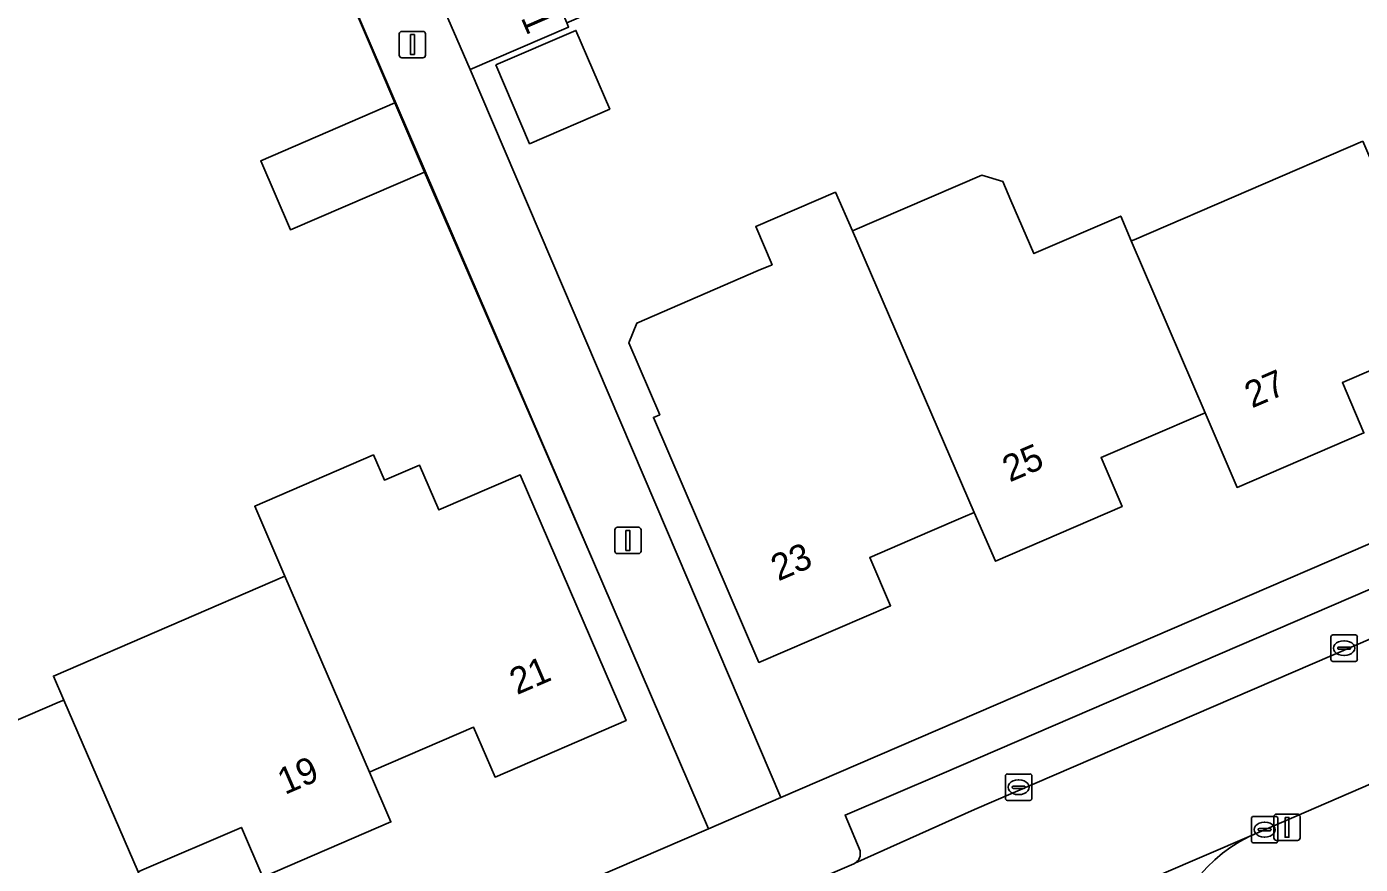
# Model space of a CAD drawing. Extents: x 157767 to 159172, y 387839 to 389425.
# Drawn here: x 158198 to 158248.5, y 388680.5 to 388712.2 of the extents above; entities that cross this region are included whole.
import ezdxf

# ---------------------------------------------------------------- set-up
doc = ezdxf.new("R2010")
doc.units = 0
for name, color, linetype in [('IMGEO_Erf', 7, 'Continuous'), ('IMGEO_Kolk', 7, 'Continuous'), ('IMGEO_Lichtmast', 7, 'Continuous'), ('IMGEO_Muur', 7, 'Continuous'), ('IMGEO_Pand', 7, 'Continuous'), ('IMGEO_Pand_nummerreeks', 7, 'Continuous'), ('IMGEO_Parkeervlak_open', 7, 'Continuous'), ('IMGEO_Rijbaan_lokaal_open', 7, 'Continuous'), ('IMGEO_Voetpad_open', 7, 'Continuous')]:
    doc.layers.add(name, color=color, linetype=linetype)

msp = doc.modelspace()

# ---------------------------------------------------------------- linework, layer by layer
at = {"layer": 'IMGEO_Erf'}
for points in [[(158212.961, 388746.496), (158222.043, 388739.397), (158224.591, 388737.583), (158233.388, 388731.323), (158243.682, 388723.997), (158242.224, 388722.582), (158218.48, 388712.357), (158218.547, 388712.202), (158214.816, 388710.595), (158222.246, 388693.191), (158226.572, 388683.059), (158265.791, 388699.949)], [(158171.568, 388659.372), (158223.84, 388681.871), (158219.492, 388691.965), (158213.098, 388706.716), (158208.021, 388704.53), (158206.896, 388707.144), (158211.972, 388709.33), (158208.082, 388718.445), (158201.61, 388715.654), (158199.433, 388716.121), (158197.722, 388720.099), (158196.136, 388719.417), (158194.406, 388718.672), (158192.038, 388724.176), (158190.062, 388728.768), (158196.37, 388731.488), (158197.56, 388728.729), (158202.694, 388730.943), (158199.515, 388738.309), (158146.245, 388715.336)], [(158251.79, 388700.46), (158247.825, 388698.752), (158248.644, 388696.85), (158243.844, 388694.783), (158242.631, 388697.609), (158242.462, 388697.536), (158238.694, 388695.913), (158239.493, 388694.059), (158234.695, 388691.992), (158233.895, 388693.842), (158233.481, 388693.663), (158232.221, 388693.121), (158229.942, 388692.139), (158230.729, 388690.311), (158225.746, 388688.165), (158221.755, 388697.433), (158221.994, 388697.536), (158220.824, 388700.255), (158221.123, 388701.005), (158225.725, 388702.986), (158226.249, 388703.211), (158225.629, 388704.652), (158228.644, 388705.95), (158229.293, 388704.49), (158234.184, 388706.595), (158234.98, 388706.355), (158235.287, 388705.642), (158236.152, 388703.634), (158239.437, 388705.049), (158239.84, 388704.111), (158239.947, 388704.157), (158248.597, 388707.882)], [(158181.942, 388679.202), (158190.702, 388682.975), (158199.284, 388686.671), (158199.444, 388686.74), (158199.051, 388687.649), (158207.814, 388691.423), (158206.671, 388694.073), (158211.164, 388696.012), (158211.575, 388695.06), (158212.904, 388695.633), (158213.637, 388693.932), (158216.719, 388695.259), (158220.723, 388685.962), (158215.765, 388683.826), (158214.953, 388685.71), (158211.176, 388684.083), (158211.011, 388684.012), (158211.822, 388682.131), (158206.977, 388680.044), (158206.167, 388681.924), (158202.402, 388680.303)]]:
    msp.add_lwpolyline(points, dxfattribs=at)
msp.add_lwpolyline([(158215.79, 388710.767), (158218.824, 388712.074), (158220.106, 388709.096), (158217.072, 388707.789)], close=True, dxfattribs=at)
at = {"layer": 'IMGEO_Kolk'}
for p, q in [((158247.391, 388688.278), (158247.391, 388689.13)), ((158247.466, 388689.204), (158248.318, 388689.204)), ((158247.879, 388688.984), (158247.904, 388688.984)), ((158248.392, 388689.13), (158248.392, 388688.278)), ((158247.65, 388688.698), (158247.65, 388688.71)), ((158248.088, 388688.661), (158247.69, 388688.661)), ((158247.693, 388688.747), (158248.091, 388688.747)), ((158248.134, 388688.71), (158248.134, 388688.698)), ((158248.318, 388688.204), (158247.466, 388688.204)), ((158247.902, 388688.424), (158247.877, 388688.424)), ((158235.151, 388683.943), (158236.003, 388683.943)), ((158235.076, 388683.017), (158235.076, 388683.869)), ((158235.335, 388683.437), (158235.335, 388683.449)), ((158235.378, 388683.486), (158235.776, 388683.486)), ((158235.564, 388683.723), (158235.589, 388683.723)), ((158235.819, 388683.449), (158235.819, 388683.437)), ((158236.077, 388683.869), (158236.077, 388683.017)), ((158236.003, 388682.943), (158235.151, 388682.943)), ((158235.773, 388683.4), (158235.375, 388683.4)), ((158235.587, 388683.163), (158235.562, 388683.163)), ((158244.385, 388681.412), (158244.385, 388682.264)), ((158244.46, 388682.338), (158245.312, 388682.338)), ((158244.873, 388682.118), (158244.898, 388682.118)), ((158245.386, 388682.264), (158245.386, 388681.412)), ((158244.644, 388681.832), (158244.644, 388681.844)), ((158245.082, 388681.795), (158244.684, 388681.795)), ((158244.687, 388681.881), (158245.085, 388681.881)), ((158244.896, 388681.558), (158244.871, 388681.558)), ((158245.128, 388681.844), (158245.128, 388681.832)), ((158245.312, 388681.338), (158244.46, 388681.338))]:
    msp.add_line(p, q, dxfattribs=at)
for points in [[(158247.391, 388688.278), (158247.391, 388689.13)], [(158247.466, 388689.204), (158248.318, 388689.204)], [(158248.392, 388689.13), (158248.392, 388688.278)], [(158248.318, 388688.204), (158247.466, 388688.204)], [(158235.151, 388683.943), (158236.003, 388683.943)], [(158235.076, 388683.017), (158235.076, 388683.869)], [(158236.077, 388683.869), (158236.077, 388683.017)], [(158236.003, 388682.943), (158235.151, 388682.943)], [(158244.385, 388681.412), (158244.385, 388682.264)], [(158244.46, 388682.338), (158245.312, 388682.338)], [(158245.386, 388682.264), (158245.386, 388681.412)], [(158245.312, 388681.338), (158244.46, 388681.338)]]:
    msp.add_lwpolyline(points, dxfattribs=at)
for centre, radius, start, end in [((158247.468, 388689.128), 0.0765, 91.552, 178.448), ((158247.468, 388689.128), 0.0765, 91.552, 178.448), ((158248.316, 388689.128), 0.0765, 1.552, 88.448), ((158248.316, 388689.128), 0.0765, 1.552, 88.448), ((158247.69, 388688.707), 0.0403, 85.8775, 175.7526), ((158247.687, 388688.697), 0.0366, 178.938, 274.7102), ((158248.091, 388688.704), 0.043, 264.8664, 352.4533), ((158248.095, 388688.709), 0.0386, 1.7309, 96.639), ((158247.468, 388688.28), 0.0765, 181.552, 268.448), ((158247.468, 388688.28), 0.0765, 181.552, 268.448), ((158248.316, 388688.28), 0.0765, 271.552, 358.448), ((158248.316, 388688.28), 0.0765, 271.552, 358.448), ((158235.153, 388683.867), 0.0765, 91.552, 178.448), ((158235.153, 388683.867), 0.0765, 91.552, 178.448), ((158236.001, 388683.867), 0.0765, 1.552, 88.448), ((158236.001, 388683.867), 0.0765, 1.552, 88.448), ((158235.375, 388683.446), 0.0403, 85.8775, 175.7526), ((158235.372, 388683.436), 0.0366, 178.938, 274.7102), ((158235.776, 388683.443), 0.043, 264.8664, 352.4533), ((158235.78, 388683.448), 0.0386, 1.7309, 96.639), ((158235.153, 388683.019), 0.0765, 181.552, 268.448), ((158235.153, 388683.019), 0.0765, 181.552, 268.448), ((158236.001, 388683.019), 0.0765, 271.552, 358.448), ((158236.001, 388683.019), 0.0765, 271.552, 358.448), ((158244.462, 388682.262), 0.0765, 91.552, 178.448), ((158244.462, 388682.262), 0.0765, 91.552, 178.448), ((158245.31, 388682.262), 0.0765, 1.552, 88.448), ((158245.31, 388682.262), 0.0765, 1.552, 88.448), ((158244.462, 388681.414), 0.0765, 181.552, 268.448), ((158244.462, 388681.414), 0.0765, 181.552, 268.448), ((158244.684, 388681.841), 0.0403, 85.8775, 175.7526), ((158244.681, 388681.831), 0.0366, 178.938, 274.7102), ((158245.085, 388681.838), 0.043, 264.8664, 352.4533), ((158245.089, 388681.843), 0.0386, 1.7309, 96.639), ((158245.31, 388681.414), 0.0765, 271.552, 358.448), ((158245.31, 388681.414), 0.0765, 271.552, 358.448)]:
    msp.add_arc(centre, radius, start, end, dxfattribs=at)
for centre, major_axis, ratio, start_param, end_param in [((158247.878, 388688.704), (-0.387, 0.002), 0.722429, 4.712389, 7.853982), ((158247.903, 388688.704), (-0.39, 0.002), 0.717154, 1.570796, 4.712389), ((158235.563, 388683.443), (-0.387, 0.002), 0.722429, 4.712389, 7.853982), ((158235.588, 388683.443), (-0.39, 0.002), 0.717154, 1.570796, 4.712389), ((158244.872, 388681.838), (-0.387, 0.002), 0.722429, 4.712389, 7.853982), ((158244.897, 388681.838), (-0.39, 0.002), 0.717154, 1.570796, 4.712389)]:
    msp.add_ellipse(centre, major_axis=major_axis, ratio=ratio, start_param=start_param, end_param=end_param, dxfattribs=at)
at = {"layer": 'IMGEO_Lichtmast'}
for p, q in [((158212.14, 388711.139), (158212.14, 388711.939)), ((158212.14, 388711.939), (158212.14, 388711.139)), ((158212.24, 388712.039), (158213.03, 388712.039)), ((158213.03, 388712.039), (158212.24, 388712.039)), ((158213.13, 388711.939), (158213.13, 388711.139)), ((158213.13, 388711.139), (158213.13, 388711.939)), ((158213.03, 388711.039), (158212.24, 388711.039)), ((158212.24, 388711.039), (158213.03, 388711.039)), ((158220.298, 388692.379), (158220.298, 388693.179)), ((158220.298, 388693.179), (158220.298, 388692.379)), ((158220.398, 388693.279), (158221.188, 388693.279)), ((158221.188, 388693.279), (158220.398, 388693.279)), ((158221.288, 388693.179), (158221.288, 388692.379)), ((158221.288, 388692.379), (158221.288, 388693.179)), ((158221.188, 388692.279), (158220.398, 388692.279)), ((158220.398, 388692.279), (158221.188, 388692.279)), ((158245.336, 388682.428), (158246.126, 388682.428)), ((158246.126, 388682.428), (158245.336, 388682.428)), ((158245.236, 388681.528), (158245.236, 388682.328)), ((158245.236, 388682.328), (158245.236, 388681.528)), ((158246.226, 388682.328), (158246.226, 388681.528)), ((158246.226, 388681.528), (158246.226, 388682.328)), ((158246.126, 388681.428), (158245.336, 388681.428)), ((158245.336, 388681.428), (158246.126, 388681.428))]:
    msp.add_line(p, q, dxfattribs=at)
for points in [[(158212.56, 388711.914), (158212.71, 388711.914), (158212.71, 388711.164), (158212.56, 388711.164), (158212.56, 388711.914)], [(158220.718, 388693.154), (158220.868, 388693.154), (158220.868, 388692.404), (158220.718, 388692.404), (158220.718, 388693.154)], [(158245.656, 388682.303), (158245.806, 388682.303), (158245.806, 388681.553), (158245.656, 388681.553), (158245.656, 388682.303)]]:
    msp.add_lwpolyline(points, dxfattribs=at)
for centre, start, end in [((158212.24, 388711.939), 90, 180), ((158212.24, 388711.939), 90, 180), ((158213.03, 388711.939), 0, 90), ((158213.03, 388711.939), 360, 90), ((158212.24, 388711.139), 180, 270), ((158212.24, 388711.139), 180, 270), ((158213.03, 388711.139), 270, 0), ((158213.03, 388711.139), 270, 0), ((158220.398, 388693.179), 90, 180), ((158220.398, 388693.179), 90, 180), ((158221.188, 388693.179), 0, 90), ((158221.188, 388693.179), 360, 90), ((158220.398, 388692.379), 180, 270), ((158220.398, 388692.379), 180, 270), ((158221.188, 388692.379), 270, 0), ((158221.188, 388692.379), 270, 0), ((158245.336, 388682.328), 90, 180), ((158245.336, 388682.328), 90, 180), ((158246.126, 388682.328), 0, 90), ((158246.126, 388682.328), 360, 90), ((158245.336, 388681.528), 180, 270), ((158245.336, 388681.528), 180, 270), ((158246.126, 388681.528), 270, 0), ((158246.126, 388681.528), 270, 0)]:
    msp.add_arc(centre, 0.1, start, end, dxfattribs=at)
at = {"layer": 'IMGEO_Muur'}
for points in [[(158219.492, 388691.965), (158208.082, 388718.445), (158205.742, 388723.876)], [(158214.816, 388710.595), (158222.246, 388693.191)]]:
    msp.add_lwpolyline(points, dxfattribs=at)
at = {"layer": 'IMGEO_Pand'}
for points in [[(158214.816, 388710.595), (158218.547, 388712.202), (158218.48, 388712.357), (158217.333, 388715.021), (158215.439, 388714.205), (158213.602, 388713.414)], [(158215.79, 388710.767), (158217.072, 388707.789), (158220.106, 388709.096), (158218.824, 388712.074)], [(158211.972, 388709.33), (158206.896, 388707.144), (158208.021, 388704.53), (158213.098, 388706.716)], [(158248.597, 388707.882), (158239.947, 388704.157), (158239.84, 388704.111), (158242.631, 388697.609), (158243.844, 388694.783), (158248.644, 388696.85), (158247.825, 388698.752), (158251.79, 388700.46)], [(158239.84, 388704.111), (158239.437, 388705.049), (158236.152, 388703.634), (158235.287, 388705.642), (158234.98, 388706.355), (158234.184, 388706.595), (158229.293, 388704.49), (158233.895, 388693.842), (158234.695, 388691.992), (158239.493, 388694.059), (158238.694, 388695.913), (158242.462, 388697.536), (158242.631, 388697.609)], [(158229.293, 388704.49), (158228.644, 388705.95), (158225.629, 388704.652), (158226.249, 388703.211), (158225.725, 388702.986), (158221.123, 388701.005), (158220.824, 388700.255), (158221.994, 388697.536), (158221.755, 388697.433), (158225.746, 388688.165), (158230.729, 388690.311), (158229.942, 388692.139), (158232.221, 388693.121), (158233.481, 388693.663), (158233.895, 388693.842)], [(158216.719, 388695.259), (158213.637, 388693.932), (158212.904, 388695.633), (158211.575, 388695.06), (158211.164, 388696.012), (158206.671, 388694.073), (158207.814, 388691.423), (158211.011, 388684.012), (158211.176, 388684.083), (158214.953, 388685.71), (158215.765, 388683.826), (158220.723, 388685.962)], [(158207.814, 388691.423), (158199.051, 388687.649), (158199.444, 388686.74), (158202.255, 388680.24), (158202.402, 388680.303), (158206.167, 388681.924), (158206.977, 388680.044), (158211.822, 388682.131), (158211.011, 388684.012)], [(158199.444, 388686.74), (158199.284, 388686.671), (158190.702, 388682.975), (158193.902, 388675.552), (158194.058, 388675.619), (158197.817, 388677.238), (158198.627, 388675.356), (158203.466, 388677.44), (158202.255, 388680.24)]]:
    msp.add_lwpolyline(points, close=True, dxfattribs=at)
at = {"layer": 'IMGEO_Parkeervlak_open'}
for points in [[(158291.521, 388707.835), (158291.008, 388709.09), (158232.675, 388683.946), (158229.007, 388682.388), (158229.575, 388681.033)], [(158229.383, 388680.571), (158233.906, 388682.603), (158267.072, 388696.894)]]:
    msp.add_lwpolyline(points, dxfattribs=at)
msp.add_arc((158229.159, 388680.935), 0.427, 301.6178, 13.2482, dxfattribs=at)
at = {"layer": 'IMGEO_Rijbaan_lokaal_open'}
for points in [[(158267.072, 388696.894), (158233.906, 388682.603), (158229.383, 388680.571), (158229.361, 388680.558), (158229.339, 388680.547), (158223.758, 388678.143), (158219.153, 388676.226), (158201.386, 388668.568), (158198.86, 388667.479), (158197.628, 388666.948), (158195.048, 388665.836), (158197.02, 388661.234), (158199.61, 388662.35), (158200.843, 388662.881), (158203.369, 388663.97), (158209.146, 388666.429), (158210.356, 388666.97), (158221.526, 388671.78), (158223.844, 388672.779), (158229.145, 388675.072), (158244.298, 388681.584), (158255.291, 388686.339)], [(158244.298, 388681.584), (158229.145, 388675.072)]]:
    msp.add_lwpolyline(points, dxfattribs=at)
msp.add_arc((158246.881, 388676.402), 5.79, 116.4942, 178.5487, dxfattribs=at)
at = {"layer": 'IMGEO_Voetpad_open'}
msp.add_lwpolyline([(158213.602, 388713.414), (158210.664, 388720.189), (158209.899, 388721.953), (158202.295, 388739.488), (158199.515, 388738.309), (158202.694, 388730.943), (158205.742, 388723.876), (158208.082, 388718.445), (158211.972, 388709.33), (158213.098, 388706.716), (158219.492, 388691.965), (158223.84, 388681.871), (158226.572, 388683.059), (158222.246, 388693.191), (158214.816, 388710.595)], close=True, dxfattribs=at)
for points in [[(158297.552, 388713.441), (158293.914, 388712.06), (158281.335, 388706.644), (158265.791, 388699.949), (158226.572, 388683.059), (158223.84, 388681.871), (158171.568, 388659.372), (158166.983, 388658.516), (158164.943, 388657.643), (158162.824, 388656.737), (158158.26, 388653.682), (158113.99, 388634.449), (158109.87, 388633.38), (158106.724, 388632.63), (158090.907, 388632.399), (158090.742, 388632.299), (158090.684, 388632.396), (158090.303, 388632.39), (158087.009, 388632.342), (158084.381, 388632.682), (158084.562, 388631.046)], [(158229.575, 388681.033), (158229.007, 388682.388), (158232.675, 388683.946), (158291.008, 388709.09), (158291.521, 388707.835)], [(158255.291, 388686.339), (158244.298, 388681.584)], [(158223.758, 388678.143), (158229.339, 388680.547), (158229.361, 388680.558), (158229.383, 388680.571)]]:
    msp.add_lwpolyline(points, dxfattribs=at)
for centre, radius, start, end in [((158246.881, 388676.402), 5.79, 116.4942, 178.5487), ((158229.159, 388680.935), 0.427, 301.6178, 13.2482)]:
    msp.add_arc(centre, radius, start, end, dxfattribs=at)

# ---------------------------------------------------------------- texts
at = {"layer": 'IMGEO_Pand_nummerreeks'}
for s, rotation, p in [('21/N01', 293.4481, (158215.306, 388715.829)), ('27', 23.2907, (158244.405, 388697.769)), ('25', 23.3079, (158235.24, 388694.97)), ('23', 23.3022, (158226.481, 388691.225)), ('21', 23.3079, (158216.593, 388686.925)), ('19', 23.3079, (158207.81, 388683.146))]:
    msp.add_text(s, height=1, rotation=rotation, dxfattribs=at).set_placement(p)

doc.saveas('drawing.dxf')
